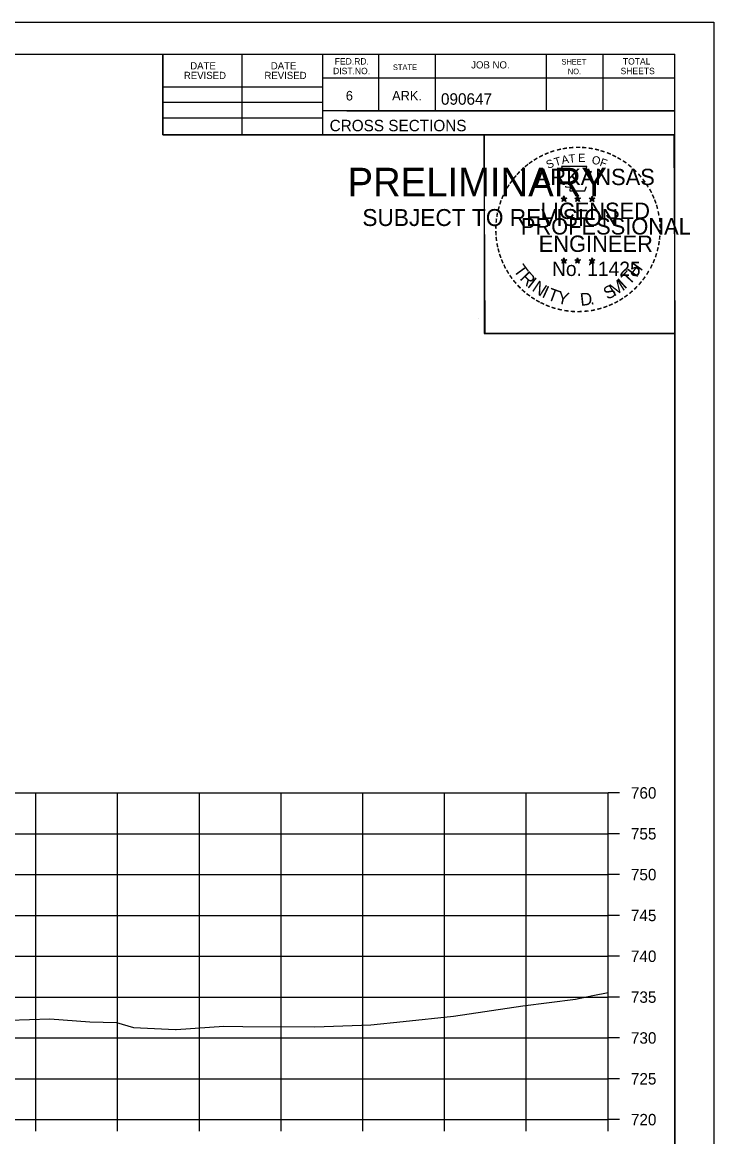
# Model space of a CAD drawing. Extents: x 1202951 to 1376887, y 378065 to 728038.
# Drawn here: x 1375022.6 to 1375107.2, y 379082.4 to 379218.9 of the extents above; entities that cross this region are included whole.
import ezdxf

# ---------------------------------------------------------------- set-up
doc = ezdxf.new("R2010")
doc.units = 0
for name, color, linetype in [('R_Axis', 7, 'Continuous'), ('R_Axis Annot', 7, 'Continuous'), ('R_Exist Surface', 7, 'Continuous'), ('R_Grid', 7, 'Continuous'), ('R_No Plot', 7, 'Continuous')]:
    doc.layers.add(name, color=color, linetype=linetype)

msp = doc.modelspace()

# ---------------------------------------------------------------- linework, layer by layer
at = {"layer": 'R_Axis'}
for p, q in [((1375094.27, 379084.53), (1375094.27, 379124.53)), ((1375095.67, 379124.53), (1375094.27, 379124.53)), ((1375095.67, 379119.53), (1375094.27, 379119.53)), ((1375095.67, 379114.53), (1375094.27, 379114.53)), ((1375095.67, 379109.53), (1375094.27, 379109.53)), ((1375095.67, 379104.53), (1375094.27, 379104.53)), ((1375095.67, 379099.53), (1375094.27, 379099.53)), ((1375095.67, 379094.53), (1375094.27, 379094.53)), ((1375095.67, 379089.53), (1375094.27, 379089.53)), ((1374794.27, 379084.53), (1375094.27, 379084.53)), ((1375024.27, 379083.13), (1375024.27, 379084.53)), ((1375034.27, 379083.13), (1375034.27, 379084.53)), ((1375044.27, 379083.13), (1375044.27, 379084.53)), ((1375054.27, 379083.13), (1375054.27, 379084.53)), ((1375064.27, 379083.13), (1375064.27, 379084.53)), ((1375074.27, 379083.13), (1375074.27, 379084.53)), ((1375084.27, 379083.13), (1375084.27, 379084.53)), ((1375094.27, 379083.13), (1375094.27, 379084.53)), ((1375095.67, 379084.53), (1375094.27, 379084.53))]:
    msp.add_line(p, q, dxfattribs=at)
at = {"layer": 'R_Exist Surface'}
msp.add_lwpolyline([(1375020.98, 379096.7), (1375025.98, 379096.85), (1375030.88, 379096.5), (1375034.12, 379096.42), (1375036.23, 379095.82), (1375041.33, 379095.57), (1375041.36, 379095.58), (1375041.41, 379095.58), (1375047.26, 379095.99), (1375049.58, 379095.95), (1375058.38, 379095.91), (1375065.27, 379096.14), (1375069.22, 379096.54), (1375075.37, 379097.18), (1375083.83, 379098.46), (1375090.29, 379099.29), (1375092.41, 379099.72), (1375094.27, 379100.08)], dxfattribs=at)
at = {"layer": 'R_Grid'}
for p, q in [((1374794.27, 379124.53), (1375094.27, 379124.53)), ((1375024.27, 379084.53), (1375024.27, 379124.53)), ((1375034.27, 379084.53), (1375034.27, 379124.53)), ((1375044.27, 379084.53), (1375044.27, 379124.53)), ((1375054.27, 379084.53), (1375054.27, 379124.53)), ((1375064.27, 379084.53), (1375064.27, 379124.53)), ((1375074.27, 379084.53), (1375074.27, 379124.53)), ((1375084.27, 379084.53), (1375084.27, 379124.53)), ((1375094.27, 379084.53), (1375094.27, 379124.53)), ((1374794.27, 379119.53), (1375094.27, 379119.53)), ((1374794.27, 379114.53), (1375094.27, 379114.53)), ((1374794.27, 379109.53), (1375094.27, 379109.53)), ((1374794.27, 379104.53), (1375094.27, 379104.53)), ((1374794.27, 379099.53), (1375094.27, 379099.53)), ((1374794.27, 379094.53), (1375094.27, 379094.53)), ((1374794.27, 379089.53), (1375094.27, 379089.53)), ((1374794.27, 379084.53), (1375094.27, 379084.53))]:
    msp.add_line(p, q, dxfattribs=at)
at = {"layer": 'R_No Plot'}
for p, q in [((1374773.87, 379218.88), (1375107.2, 379218.88)), ((1374786.27, 379214.99), (1375102.45, 379214.99)), ((1375039.81, 379205.11), (1375039.81, 379214.99)), ((1375049.49, 379205.11), (1375049.49, 379214.99)), ((1375059.35, 379214.99), (1375059.35, 379205.11)), ((1375066.19, 379214.99), (1375066.19, 379208.05)), ((1375073.13, 379214.99), (1375073.13, 379208.05)), ((1375086.71, 379214.99), (1375086.71, 379208.05)), ((1375093.65, 379214.99), (1375093.65, 379208.05)), ((1375102.45, 379009.53), (1375102.45, 379214.99)), ((1375102.45, 379212.05), (1375059.35, 379212.05)), ((1375102.45, 379212.07), (1375102.45, 379212.07)), ((1375039.81, 379210.97), (1375059.35, 379210.97)), ((1375039.81, 379209.11), (1375059.35, 379209.11)), ((1375039.81, 379207.17), (1375059.35, 379207.17)), ((1375102.45, 379208.05), (1375059.35, 379208.05)), ((1375062.31, 379208.05), (1375102.45, 379208.05)), ((1375102.45, 379205.11), (1375039.81, 379205.11)), ((1375088.88, 379197.62), (1375088.84, 379197.36)), ((1375088.88, 379197.25), (1375088.88, 379197.62)), ((1375088.88, 379197.62), (1375088.93, 379197.37)), ((1375090.55, 379197.62), (1375090.51, 379197.36)), ((1375090.55, 379197.25), (1375090.55, 379197.62)), ((1375090.55, 379197.62), (1375090.6, 379197.37)), ((1375088.53, 379197.36), (1375088.88, 379197.25)), ((1375088.53, 379197.36), (1375088.79, 379197.32)), ((1375088.53, 379197.36), (1375088.77, 379197.24)), ((1375088.67, 379196.95), (1375088.88, 379197.25)), ((1375088.67, 379196.95), (1375088.79, 379197.2)), ((1375088.67, 379196.95), (1375088.88, 379197.17)), ((1375089.23, 379197.36), (1375088.88, 379197.25)), ((1375089.1, 379196.95), (1375088.88, 379197.25)), ((1375089.1, 379196.95), (1375088.88, 379197.17)), ((1375089.23, 379197.36), (1375088.94, 379197.31)), ((1375089.1, 379196.95), (1375088.96, 379197.25)), ((1375089.23, 379197.36), (1375089.03, 379197.26)), ((1375090.2, 379197.36), (1375090.55, 379197.25)), ((1375090.2, 379197.36), (1375090.46, 379197.32)), ((1375090.2, 379197.36), (1375090.44, 379197.24)), ((1375090.34, 379196.95), (1375090.55, 379197.25)), ((1375090.34, 379196.95), (1375090.46, 379197.2)), ((1375090.34, 379196.95), (1375090.55, 379197.17)), ((1375090.9, 379197.36), (1375090.55, 379197.25)), ((1375090.77, 379196.95), (1375090.55, 379197.25)), ((1375090.77, 379196.95), (1375090.55, 379197.17)), ((1375090.9, 379197.36), (1375090.61, 379197.31)), ((1375090.77, 379196.95), (1375090.63, 379197.25)), ((1375090.9, 379197.36), (1375090.7, 379197.26)), ((1375091.97, 379197.35), (1375092.32, 379197.24)), ((1375091.97, 379197.35), (1375092.22, 379197.31)), ((1375091.97, 379197.35), (1375092.21, 379197.23)), ((1375092.1, 379196.94), (1375092.32, 379197.24)), ((1375092.1, 379196.94), (1375092.23, 379197.19)), ((1375092.1, 379196.94), (1375092.32, 379197.16)), ((1375092.32, 379197.6), (1375092.28, 379197.35)), ((1375092.32, 379197.24), (1375092.32, 379197.6)), ((1375092.32, 379197.6), (1375092.37, 379197.35)), ((1375092.66, 379197.35), (1375092.32, 379197.24)), ((1375092.53, 379196.94), (1375092.32, 379197.24)), ((1375092.53, 379196.94), (1375092.32, 379197.16)), ((1375092.66, 379197.35), (1375092.38, 379197.3)), ((1375092.53, 379196.94), (1375092.39, 379197.23)), ((1375092.66, 379197.35), (1375092.46, 379197.25)), ((1375088.53, 379189.79), (1375088.88, 379189.68)), ((1375088.53, 379189.79), (1375088.78, 379189.74)), ((1375088.53, 379189.79), (1375088.77, 379189.67)), ((1375088.66, 379189.38), (1375088.88, 379189.68)), ((1375088.66, 379189.38), (1375088.79, 379189.63)), ((1375088.66, 379189.38), (1375088.88, 379189.6)), ((1375088.88, 379190.04), (1375088.84, 379189.79)), ((1375088.88, 379189.68), (1375088.88, 379190.04)), ((1375088.88, 379190.04), (1375088.93, 379189.79)), ((1375089.23, 379189.79), (1375088.88, 379189.68)), ((1375089.09, 379189.38), (1375088.88, 379189.68)), ((1375089.09, 379189.38), (1375088.88, 379189.6)), ((1375089.23, 379189.79), (1375088.94, 379189.74)), ((1375089.09, 379189.38), (1375088.96, 379189.67)), ((1375089.23, 379189.79), (1375089.02, 379189.69)), ((1375090.2, 379189.79), (1375090.55, 379189.68)), ((1375090.2, 379189.79), (1375090.45, 379189.74)), ((1375090.2, 379189.79), (1375090.44, 379189.67)), ((1375090.33, 379189.38), (1375090.55, 379189.68)), ((1375090.33, 379189.38), (1375090.46, 379189.63)), ((1375090.33, 379189.38), (1375090.55, 379189.6)), ((1375090.55, 379190.04), (1375090.51, 379189.79)), ((1375090.55, 379189.68), (1375090.55, 379190.04)), ((1375090.55, 379190.04), (1375090.6, 379189.79)), ((1375090.9, 379189.79), (1375090.55, 379189.68)), ((1375090.76, 379189.38), (1375090.55, 379189.68)), ((1375090.76, 379189.38), (1375090.55, 379189.6)), ((1375090.9, 379189.79), (1375090.61, 379189.74)), ((1375090.76, 379189.38), (1375090.62, 379189.67)), ((1375090.9, 379189.79), (1375090.69, 379189.69)), ((1375091.97, 379189.78), (1375092.32, 379189.67)), ((1375091.97, 379189.78), (1375092.22, 379189.73)), ((1375091.97, 379189.78), (1375092.2, 379189.66)), ((1375092.1, 379189.37), (1375092.32, 379189.67)), ((1375092.1, 379189.37), (1375092.23, 379189.62)), ((1375092.1, 379189.37), (1375092.31, 379189.59)), ((1375092.32, 379190.03), (1375092.27, 379189.78)), ((1375092.53, 379189.37), (1375092.31, 379189.59)), ((1375092.32, 379189.67), (1375092.32, 379190.03)), ((1375092.32, 379190.03), (1375092.36, 379189.78)), ((1375092.66, 379189.78), (1375092.32, 379189.67)), ((1375092.53, 379189.37), (1375092.32, 379189.67)), ((1375092.66, 379189.78), (1375092.38, 379189.73)), ((1375092.53, 379189.37), (1375092.39, 379189.66)), ((1375092.66, 379189.78), (1375092.46, 379189.68)), ((1375078.48, 379182.65), (1375078.48, 379182.65))]:
    msp.add_line(p, q, dxfattribs=at)
for points in [[(1374773.86, 379218.88), (1375107.2, 379218.88), (1375107.2, 379005.54), (1374773.86, 379005.54)], [(1375020.19, 379214.99), (1375039.81, 379214.99), (1375039.81, 379205.11), (1375055.92, 379205.11), (1375079.12, 379205.11), (1375079.12, 379180.77), (1375102.45, 379180.77), (1375102.45, 379009.53), (1374786.27, 379009.53), (1374786.27, 379214.99)], [(1375079.12, 379205.11), (1375102.33, 379205.11), (1375102.45, 379180.77), (1375079.24, 379180.77)]]:
    msp.add_lwpolyline(points, close=True, dxfattribs=at)
for points in [[(1375088.58, 379201.24), (1375088.84, 379200.41)], [(1375092.09, 379200.32), (1375092.23, 379200.6), (1375091.54, 379200.58), (1375091.69, 379201.24), (1375088.58, 379201.24)], [(1375088.88, 379197.62), (1375089.1, 379196.95), (1375088.53, 379197.36), (1375089.23, 379197.36), (1375088.67, 379196.95), (1375088.88, 379197.62)], [(1375089.07, 379198.82), (1375089.07, 379198.73), (1375089.63, 379198.71), (1375089.58, 379198.24), (1375091.45, 379198.24), (1375091.65, 379198.77)], [(1375090.55, 379197.62), (1375090.77, 379196.95), (1375090.2, 379197.36), (1375090.9, 379197.36), (1375090.34, 379196.95), (1375090.55, 379197.62)], [(1375092.32, 379197.6), (1375092.53, 379196.94), (1375091.97, 379197.35), (1375092.66, 379197.35), (1375092.1, 379196.94), (1375092.32, 379197.6)], [(1375088.88, 379190.04), (1375089.09, 379189.38), (1375088.53, 379189.79), (1375089.23, 379189.79), (1375088.66, 379189.38), (1375088.88, 379190.04)], [(1375090.55, 379190.04), (1375090.76, 379189.38), (1375090.2, 379189.79), (1375090.9, 379189.79), (1375090.33, 379189.38), (1375090.55, 379190.04)], [(1375092.32, 379190.03), (1375092.53, 379189.37), (1375091.97, 379189.78), (1375092.66, 379189.78), (1375092.1, 379189.37), (1375092.32, 379190.03)]]:
    msp.add_lwpolyline(points, dxfattribs=at)
for centre, radius in [((1375088.88, 379197.25), 0.172), ((1375088.88, 379197.25), 0.145), ((1375088.88, 379197.25), 0.116), ((1375088.88, 379197.25), 0.0991), ((1375088.88, 379197.25), 0.0747), ((1375088.88, 379197.25), 0.0495), ((1375088.88, 379197.25), 0.0296), ((1375090.55, 379197.25), 0.172), ((1375090.55, 379197.25), 0.145), ((1375090.55, 379197.25), 0.116), ((1375090.55, 379197.25), 0.0991), ((1375090.55, 379197.25), 0.0747), ((1375090.55, 379197.25), 0.0495), ((1375090.55, 379197.25), 0.0296), ((1375092.32, 379197.24), 0.172), ((1375092.32, 379197.24), 0.145), ((1375092.32, 379197.24), 0.116), ((1375092.32, 379197.24), 0.0991), ((1375092.32, 379197.24), 0.0747), ((1375092.32, 379197.24), 0.0495), ((1375092.32, 379197.24), 0.0296), ((1375088.88, 379189.68), 0.172), ((1375088.88, 379189.68), 0.145), ((1375088.88, 379189.68), 0.116), ((1375088.88, 379189.68), 0.0991), ((1375088.88, 379189.68), 0.0747), ((1375088.88, 379189.68), 0.0495), ((1375088.88, 379189.68), 0.0296), ((1375090.55, 379189.68), 0.172), ((1375090.55, 379189.68), 0.145), ((1375090.55, 379189.68), 0.116), ((1375090.55, 379189.68), 0.0991), ((1375090.55, 379189.68), 0.0747), ((1375090.55, 379189.68), 0.0495), ((1375090.55, 379189.68), 0.0296), ((1375092.31, 379189.67), 0.172), ((1375092.31, 379189.67), 0.145), ((1375092.31, 379189.67), 0.116), ((1375092.31, 379189.67), 0.0991), ((1375092.31, 379189.67), 0.0747), ((1375092.31, 379189.67), 0.0495), ((1375092.31, 379189.67), 0.0296)]:
    msp.add_circle(centre, radius, dxfattribs=at)

# ---------------------------------------------------------------- texts
at = {"layer": 'R_Axis Annot'}
for s, p in [('760', (1375097.07, 379123.83)), ('755', (1375097.07, 379118.83)), ('750', (1375097.07, 379113.83)), ('745', (1375097.07, 379108.83)), ('740', (1375097.07, 379103.83)), ('735', (1375097.07, 379098.83)), ('730', (1375097.07, 379093.83)), ('725', (1375097.07, 379088.83)), ('720', (1375097.07, 379083.83))]:
    msp.add_text(s, height=1.4, dxfattribs=at).set_placement(p)
at = {"layer": 'R_No Plot'}
for s, height, rotation, p in [('DATE', 0.879, 360, (1375043.15, 379213.12)), ('DATE', 0.879, 360, (1375053.01, 379213.12)), ('FED.RD.', 0.782, 360, (1375060.83, 379213.71)), ('JOB NO.', 0.879, 360, (1375077.53, 379213.23)), ('SHEET', 0.684, 360, (1375088.57, 379213.71)), ('TOTAL', 0.782, 360, (1375096.09, 379213.71)), ('REVISED', 0.879, 360, (1375042.37, 379211.94)), ('REVISED', 0.879, 360, (1375052.23, 379211.94)), ('DIST.NO.', 0.782, 360, (1375060.63, 379212.53)), ('STATE', 0.684, 360, (1375067.95, 379213.03)), ('NO.', 0.684, 360, (1375089.35, 379212.53)), ('SHEETS', 0.782, 360, (1375095.81, 379212.53)), ('6', 1.17, 360, (1375062.19, 379209.31)), ('ARK.', 1.172, 360, (1375067.85, 379209.31)), ('090647', 1.4, 360, (1375073.83, 379208.79)), ('CROSS SECTIONS', 1.4, 360, (1375060.21, 379205.54)), ('-', 1.6, 19.1761, (1375087.32, 379202.37)), ('-', 1.6, 13.6301, (1375088.07, 379202.61)), ('-', 1.6, 10.2193, (1375088.75, 379202.77)), ('-', 1.6, 5.8968, (1375089.48, 379202.88)), ('-', 1.6, 0.1862, (1375090.25, 379202.95)), ('-', 1.6, 357.743, (1375090.98, 379202.94)), ('-', 1.6, 352.1617, (1375091.72, 379202.88)), ('-', 1.6, 347.2049, (1375092.44, 379202.77)), ('-', 1.6, 342.3362, (1375093.07, 379202.61)), ('-', 1.6, 36.2317, (1375084.88, 379201.02)), ('-', 1.6, 34.0636, (1375085.46, 379201.41)), ('-', 1.6, 28.7918, (1375086.06, 379201.78)), ('-', 1.6, 24.3072, (1375086.69, 379202.1)), ('S', 1, 21.594, (1375086.93, 379200.92)), ('T', 1, 16.4036, (1375087.84, 379201.25)), ('A', 1, 11.2132, (1375088.67, 379201.5)), ('T', 1, 6.0228, (1375089.52, 379201.67)), ('E', 1, 0.8323, (1375090.62, 379201.78)), ('O', 1, 350.4515, (1375092.23, 379201.57)), ('F', 1, 340.0707, (1375093.18, 379201.34)), ('-', 1.6, 337.8551, (1375093.81, 379202.39)), ('-', 1.6, 334.1211, (1375094.44, 379202.12)), ('-', 1.6, 329.6409, (1375095.02, 379201.84)), ('-', 1.6, 325.8627, (1375095.66, 379201.48)), ('PRELIMINARY', 3.5, 360, (1375062.4, 379197.57)), ('-', 1.6, 48.423, (1375083.52, 379199.74)), ('-', 1.6, 42.9622, (1375083.97, 379200.22)), ('-', 1.6, 38.9507, (1375084.41, 379200.64)), ('ARKANSAS', 2, 360, (1375085.43, 379198.95)), ('-', 1.6, 320.5297, (1375096.27, 379201.05)), ('-', 1.6, 315.5786, (1375096.87, 379200.56)), ('-', 1.6, 309.8797, (1375097.44, 379200.01)), ('DWB', 0.01, 360, (1375063.15, 379199.42)), ('-', 1.6, 58.0706, (1375082.38, 379198.16)), ('-', 1.6, 54.2325, (1375082.71, 379198.69)), ('-', 1.6, 50.6142, (1375083.12, 379199.26)), ('-', 1.6, 306.6522, (1375097.96, 379199.41)), ('-', 1.4, 303.6753, (1375098.45, 379198.84)), ('-', 1.6, 67.7743, (1375081.81, 379196.94)), ('-', 1.6, 62.8713, (1375082.07, 379197.55)), ('-', 1.6, 299.6684, (1375098.77, 379198.24)), ('-', 1.6, 294.6628, (1375099.09, 379197.62)), ('-', 1.6, 75.461, (1375081.4, 379195.59)), ('-', 1.6, 72.3945, (1375081.59, 379196.31)), ('LICENSED', 2, 360, (1375086.03, 379194.8)), ('DWB', 0.01, 360, (1375088.87, 379197.25)), ('DWB', 0.01, 360, (1375090.54, 379197.25)), ('DWB', 0.01, 360, (1375092.3, 379197.24)), ('-', 1.6, 290.5728, (1375099.35, 379197.05)), ('-', 1.6, 285.1233, (1375099.58, 379196.47)), ('SUBJECT TO REVISION', 2.0751, 360, (1375064.21, 379193.94)), ('-', 1.6, 81.2013, (1375081.26, 379194.88)), ('PROFESSIONAL', 2, 360, (1375083.6, 379192.9)), ('-', 1.6, 280.5493, (1375099.78, 379195.72)), ('-', 1.6, 276.5962, (1375099.95, 379194.96)), ('-', 1.6, 89.0622, (1375081.16, 379193.49)), ('-', 1.6, 85.1863, (1375081.19, 379194.19)), ('-', 1.6, 274.3301, (1375100.01, 379194.23)), ('-', 1.6, 94.1959, (1375081.2, 379192.76)), ('-', 1.6, 98.9479, (1375081.27, 379192.1)), ('ENGINEER', 2, 360, (1375085.79, 379190.77)), ('-', 1.6, 263.5172, (1375100.02, 379192.94)), ('-', 1.6, 269.9407, (1375100.04, 379193.6)), ('-', 1.6, 101.7149, (1375081.4, 379191.36)), ('-', 1.6, 105.4578, (1375081.57, 379190.77)), ('-', 1.6, 255.7626, (1375099.84, 379191.6)), ('-', 1.6, 260.9953, (1375099.95, 379192.28)), ('-', 1.6, 109.0874, (1375081.78, 379190.14)), ('-', 1.6, 114.0643, (1375082.04, 379189.54)), ('No. 11425', 1.757, 360, (1375087.42, 379187.82)), ('DWB', 0.01, 360, (1375088.87, 379189.67)), ('DWB', 0.01, 360, (1375090.54, 379189.67)), ('DWB', 0.01, 360, (1375092.3, 379189.66)), ('H', 1.54, 54.6088, (1375097.76, 379187.55)), ('-', 1.6, 247.8887, (1375099.44, 379190.21)), ('-', 1.6, 252.8681, (1375099.66, 379190.88)), ('-', 1.6, 115.7289, (1375082.34, 379188.92)), ('-', 1.6, 120.4471, (1375082.7, 379188.34)), ('T', 1.54, 306.0406, (1375082.64, 379188.52)), ('R', 1.54, 314.005, (1375083.4, 379187.47)), ('T', 1.54, 46.6444, (1375096.87, 379186.61)), ('-', 1.6, 239.0712, (1375098.78, 379188.83)), ('-', 1.6, 244.6197, (1375099.17, 379189.58)), ('-', 1.6, 125.8934, (1375083.1, 379187.78)), ('-', 1.6, 130.7181, (1375083.56, 379187.23)), ('-', 1.6, 134.2238, (1375084.08, 379186.68)), ('I', 1.54, 321.9694, (1375084.3, 379186.54)), ('N', 1.54, 326.5002, (1375084.87, 379186.07)), ('S', 1.54, 26.9312, (1375094.19, 379184.88)), ('M', 1.54, 32.6563, (1375095.02, 379185.28)), ('I', 1.54, 42.1136, (1375096.31, 379186.13)), ('-', 1.6, 231.2538, (1375097.95, 379187.61)), ('-', 1.6, 233.8452, (1375098.38, 379188.18)), ('-', 1.6, 138.9338, (1375084.6, 379186.22)), ('-', 1.6, 144.6463, (1375085.16, 379185.81)), ('I', 1.54, 335.3603, (1375086.08, 379185.28)), ('T', 1.54, 339.8912, (1375086.74, 379184.95)), ('Y', 1.54, 347.8556, (1375087.96, 379184.51)), ('D', 1.54, 6.3969, (1375090.94, 379184.15)), ('-', 1.6, 215.7363, (1375096.4, 379186.07)), ('-', 1.6, 221.0851, (1375096.95, 379186.54)), ('-', 1.6, 225.7653, (1375097.47, 379187.05)), ('-', 1.6, 148.0898, (1375085.72, 379185.44)), ('-', 1.6, 151.5704, (1375086.3, 379185.11)), ('-', 1.6, 154.6002, (1375086.82, 379184.87)), ('-', 1.6, 158.5612, (1375087.45, 379184.61)), ('-', 1.6, 162.7983, (1375088.13, 379184.4)), ('.', 1.54, 13.7642, (1375092.13, 379184.28)), ('-', 1.6, 195.4743, (1375093.39, 379184.5)), ('-', 1.6, 200.7184, (1375094.06, 379184.74)), ('-', 1.6, 204.2516, (1375094.68, 379185.01)), ('-', 1.6, 207.3568, (1375095.31, 379185.33)), ('-', 1.6, 212.2491, (1375095.86, 379185.68)), ('-', 1.6, 167.5555, (1375088.85, 379184.24)), ('-', 1.6, 173.1155, (1375089.62, 379184.13)), ('-', 1.6, 176.5183, (1375090.37, 379184.07)), ('-', 1.6, 181.5918, (1375091.11, 379184.09)), ('-', 1.6, 185.8167, (1375091.92, 379184.17)), ('-', 1.6, 191.2858, (1375092.66, 379184.3))]:
    msp.add_text(s, height=height, rotation=rotation, dxfattribs=at).set_placement(p)
for p in [(1375083.79, 379098.41), (1375041.29, 379095.52), (1375058.34, 379095.86)]:
    msp.add_text('+', height=0.1, dxfattribs=at).set_placement(p)

doc.saveas('drawing.dxf')
